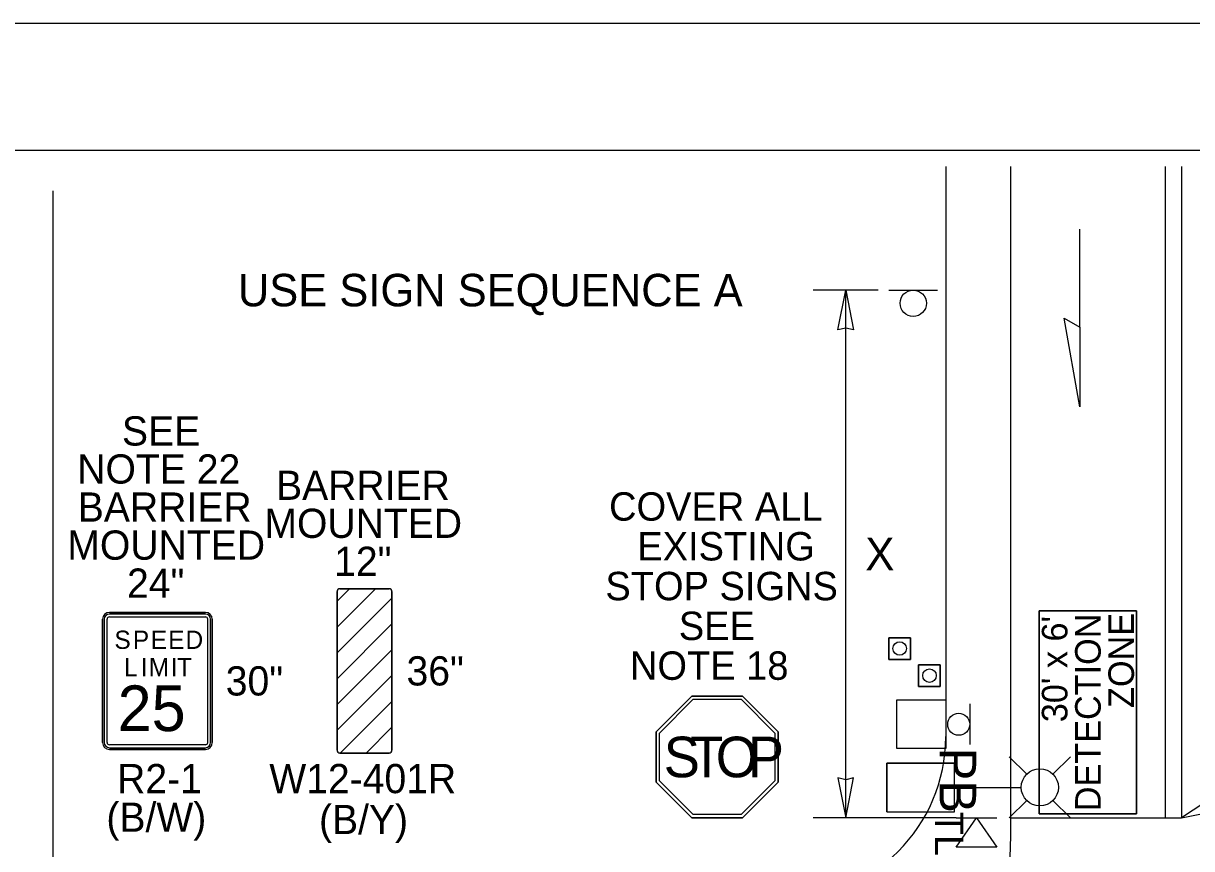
# Model space of a CAD drawing. Extents: x 99982 to 100176, y 99905 to 100011.
# Drawn here: x 100045.178 to 100048.053, y 100008.655 to 100010.687 of the extents above; entities that cross this region are included whole.
import ezdxf

# ---------------------------------------------------------------- set-up
doc = ezdxf.new("R2010")
doc.units = 0
for name, color, linetype in [('RD_ED_ShoulderPavedEdge', 7, 'Continuous'), ('RD_MK_LineDblYellowCenter', 7, 'Continuous'), ('RD_MK_LineEdgeWhite', 7, 'Continuous'), ('RD_MK_LineEdgeWhiteNew', 7, 'Continuous'), ('RD_MK_LineStop', 7, 'Continuous'), ('SH_GI_PlotLimits', 7, 'Continuous'), ('SH_GI_SheetBorder', 7, 'Continuous'), ('TR_SN_ConstructionSigns', 7, 'Continuous'), ('TR_WZ_PortableLightStandard', 7, 'Continuous'), ('TR_WZ_PortableSignMountBlk-Wht', 7, 'Continuous'), ('TR_WZ_Sign', 7, 'Continuous'), ('TR_WZ_TempSignal', 7, 'Continuous'), ('TR_WZ_TrafficCone', 7, 'Continuous'), ('TR_WZ_WorkZoneDetails', 7, 'Continuous'), ('TR_WZ_WorkZoneTextCurrent', 7, 'Continuous')]:
    doc.layers.add(name, color=color, linetype=linetype)

msp = doc.modelspace()

# ---------------------------------------------------------------- linework, layer by layer
at = {"layer": 'RD_ED_ShoulderPavedEdge'}
msp.add_lwpolyline([(100047.4475, 100010.335), (100047.4475, 100008.9304)], dxfattribs=at)
msp.add_arc((100047.0475, 100008.9304), 0.4, 270, 0, dxfattribs=at)
at = {"layer": 'RD_MK_LineDblYellowCenter'}
for p, q in [((100047.9875, 100010.335), (100047.9875, 100008.7304)), ((100048.0275, 100010.335), (100048.0275, 100008.7304))]:
    msp.add_line(p, q, dxfattribs=at)
at = {"layer": 'RD_MK_LineEdgeWhite'}
for p, q in [((100047.6075, 100008.9304), (100047.6075, 100010.335)), ((100047.6075, 100008.6904), (100047.6075, 100008.9304))]:
    msp.add_line(p, q, dxfattribs=at)
at = {"layer": 'RD_MK_LineEdgeWhiteNew'}
msp.add_arc((100046.1076, 100008.6984), 1.5, 277.2601, 359.6954, dxfattribs=at)
at = {"layer": 'RD_MK_LineStop'}
msp.add_line((100047.6075, 100008.7304), (100048.0275, 100008.7304), dxfattribs=at)
at = {"layer": 'SH_GI_PlotLimits'}
msp.add_lwpolyline([(100039.0625, 99999.6875), (100056.0625, 99999.6875), (100056.0625, 100010.6875), (100039.0625, 100010.6875)], close=True, dxfattribs=at)
at = {"layer": 'SH_GI_SheetBorder'}
msp.add_line((100040, 100010.375), (100055.75, 100010.375), dxfattribs=at)
at = {"layer": 'TR_SN_ConstructionSigns'}
for p, q in [((100045.9497, 100009.2004), (100046.0441, 100009.2949)), ((100045.9497, 100009.264), (100045.9805, 100009.2949)), ((100045.9497, 100009.2004), (100046.0441, 100009.2949)), ((100045.9805, 100009.2949), (100045.9497, 100009.264)), ((100045.9497, 100009.264), (100045.9805, 100009.2949)), ((100046.0441, 100009.2949), (100045.9497, 100009.2004)), ((100045.9497, 100009.2879), (100045.9497, 100008.8972)), ((100045.9497, 100009.264), (100045.9497, 100009.2879)), ((100046.0775, 100009.2949), (100045.9567, 100009.2949)), ((100045.9567, 100009.2949), (100045.9805, 100009.2949)), ((100045.9805, 100009.2949), (100046.0441, 100009.2949)), ((100046.0441, 100009.2949), (100046.0775, 100009.2949)), ((100046.0846, 100008.8972), (100046.0846, 100009.2879)), ((100046.0846, 100009.2879), (100046.0846, 100009.2717)), ((100045.9497, 100009.1368), (100046.0846, 100009.2717)), ((100046.0846, 100009.2717), (100045.9497, 100009.1368)), ((100045.9497, 100009.1368), (100046.0846, 100009.2717)), ((100045.9497, 100009.2004), (100045.9497, 100009.264)), ((100046.0846, 100009.2717), (100046.0846, 100009.2081)), ((100045.3892, 100009.2366), (100045.6255, 100009.2366)), ((100045.6255, 100009.2366), (100045.3892, 100009.2366)), ((100045.6255, 100009.2366), (100045.3892, 100009.2366)), ((100045.6255, 100009.2324), (100045.3892, 100009.2324)), ((100045.3892, 100009.2253), (100045.6255, 100009.2253)), ((100045.3723, 100008.916), (100045.3723, 100009.2197)), ((100045.3723, 100009.2197), (100045.3723, 100008.916)), ((100045.3723, 100009.2197), (100045.3723, 100008.916)), ((100045.3766, 100009.2197), (100045.3766, 100008.916)), ((100045.3836, 100008.916), (100045.3836, 100009.2197)), ((100045.6311, 100009.2197), (100045.6311, 100008.916)), ((100045.6381, 100008.916), (100045.6381, 100009.2197)), ((100045.6423, 100009.2197), (100045.6423, 100008.916)), ((100045.6423, 100008.916), (100045.6423, 100009.2197)), ((100045.6423, 100008.916), (100045.6423, 100009.2197)), ((100045.9497, 100009.0732), (100046.0846, 100009.2081)), ((100045.9497, 100009.0732), (100046.0846, 100009.2081)), ((100046.0846, 100009.2081), (100045.9497, 100009.0732)), ((100045.9497, 100009.1368), (100045.9497, 100009.2004)), ((100046.0846, 100009.2081), (100046.0846, 100009.1445)), ((100045.9497, 100009.0096), (100046.0846, 100009.1445)), ((100046.0846, 100009.1445), (100045.9497, 100009.0096)), ((100045.9497, 100009.0096), (100046.0846, 100009.1445)), ((100045.9497, 100009.0732), (100045.9497, 100009.1368)), ((100046.0846, 100009.1445), (100046.0846, 100009.0809)), ((100045.9497, 100008.946), (100046.0846, 100009.0809)), ((100045.9497, 100008.946), (100046.0846, 100009.0809)), ((100046.0846, 100009.0809), (100045.9497, 100008.946)), ((100046.0846, 100009.0809), (100046.0846, 100009.0173)), ((100045.9497, 100009.0096), (100045.9497, 100009.0732)), ((100046.8229, 100009.0304), (100046.735, 100008.9426)), ((100046.8229, 100009.0304), (100046.735, 100008.9426)), ((100046.7428, 100008.9393), (100046.8261, 100009.0226)), ((100046.9472, 100009.0304), (100046.8229, 100009.0304)), ((100046.9472, 100009.0304), (100046.8229, 100009.0304)), ((100046.8261, 100009.0226), (100046.9439, 100009.0226)), ((100046.9439, 100009.0226), (100047.0272, 100008.9393)), ((100047.035, 100008.9426), (100046.9472, 100009.0304)), ((100047.035, 100008.9426), (100046.9472, 100009.0304)), ((100045.9497, 100008.946), (100045.9497, 100009.0096)), ((100045.9574, 100008.8901), (100046.0846, 100009.0173)), ((100046.0846, 100009.0173), (100045.9574, 100008.8901)), ((100045.9574, 100008.8901), (100046.0846, 100009.0173)), ((100046.0846, 100009.0173), (100046.0846, 100008.9537)), ((100045.9497, 100008.8972), (100045.9497, 100008.946)), ((100046.021, 100008.8901), (100046.0846, 100008.9537)), ((100046.021, 100008.8901), (100046.0846, 100008.9537)), ((100046.0846, 100008.9537), (100046.021, 100008.8901)), ((100046.0846, 100008.9537), (100046.0846, 100008.8972)), ((100046.735, 100008.9426), (100046.735, 100008.8183)), ((100046.735, 100008.9426), (100046.735, 100008.8183)), ((100046.7428, 100008.8216), (100046.7428, 100008.9393)), ((100047.0272, 100008.9393), (100047.0272, 100008.8216)), ((100047.035, 100008.8183), (100047.035, 100008.9426)), ((100047.035, 100008.8183), (100047.035, 100008.9426)), ((100045.6255, 100008.9103), (100045.3892, 100008.9103)), ((100045.3892, 100008.9033), (100045.6255, 100008.9033)), ((100045.6255, 100008.8991), (100045.3892, 100008.8991)), ((100045.3892, 100008.8991), (100045.6255, 100008.8991)), ((100045.3892, 100008.8991), (100045.6255, 100008.8991)), ((100045.9567, 100008.8901), (100046.0775, 100008.8901)), ((100045.9574, 100008.8901), (100045.9567, 100008.8901)), ((100046.021, 100008.8901), (100045.9574, 100008.8901)), ((100046.0775, 100008.8901), (100046.021, 100008.8901)), ((100046.735, 100008.8183), (100046.8229, 100008.7304)), ((100046.735, 100008.8183), (100046.8229, 100008.7304)), ((100046.8261, 100008.7383), (100046.7428, 100008.8216)), ((100047.0272, 100008.8216), (100046.9439, 100008.7383)), ((100046.9472, 100008.7304), (100047.035, 100008.8183)), ((100046.9472, 100008.7304), (100047.035, 100008.8183)), ((100046.9439, 100008.7383), (100046.8261, 100008.7383)), ((100046.8229, 100008.7304), (100046.9472, 100008.7304)), ((100046.8229, 100008.7304), (100046.9472, 100008.7304))]:
    msp.add_line(p, q, dxfattribs=at)
msp.add_lwpolyline([(100046.8229, 100009.0304), (100046.9472, 100009.0304), (100047.035, 100008.9426), (100047.035, 100008.8183), (100046.9472, 100008.7304), (100046.8229, 100008.7304), (100046.735, 100008.8183), (100046.735, 100008.9426), (100046.8229, 100009.0304)], dxfattribs=at)
for centre, radius, start, end in [((100045.9567, 100009.2879), 0.00703, 90, 180), ((100045.9567, 100009.2879), 0.00703, 90, 180), ((100046.0775, 100009.2879), 0.00703, 0, 90), ((100046.0775, 100009.2879), 0.00703, 0, 90), ((100045.3892, 100009.2197), 0.0169, 90, 180), ((100045.3892, 100009.2197), 0.0169, 90, 180), ((100045.3892, 100009.2197), 0.0169, 90, 180), ((100045.3892, 100009.2197), 0.0127, 90, 180), ((100045.3892, 100009.2197), 0.00562, 90, 180), ((100045.6255, 100009.2197), 0.0169, 0, 90), ((100045.6255, 100009.2197), 0.0169, 0, 90), ((100045.6255, 100009.2197), 0.0169, 0, 90), ((100045.6255, 100009.2197), 0.0127, 0, 90), ((100045.6255, 100009.2197), 0.00562, 0, 90), ((100045.3892, 100008.916), 0.0169, 180, 270), ((100045.3892, 100008.916), 0.0169, 180, 270), ((100045.3892, 100008.916), 0.0169, 180, 270), ((100045.3892, 100008.916), 0.0127, 180, 270), ((100045.3892, 100008.916), 0.00562, 180, 270), ((100045.6255, 100008.916), 0.0169, 270, 0), ((100045.6255, 100008.916), 0.0169, 270, 0), ((100045.6255, 100008.916), 0.0127, 270, 0), ((100045.6255, 100008.916), 0.00562, 270, 0), ((100045.6255, 100008.916), 0.0169, 270, 0), ((100045.9567, 100008.8972), 0.00703, 180, 270), ((100045.9567, 100008.8972), 0.00703, 180, 270), ((100046.0775, 100008.8972), 0.00703, 270, 360), ((100046.0775, 100008.8972), 0.00703, 270, 360)]:
    msp.add_arc(centre, radius, start, end, dxfattribs=at)
at = {"layer": 'TR_WZ_PortableLightStandard'}
for p, q in [((100047.6468, 100008.8378), (100047.6037, 100008.8809)), ((100047.7115, 100008.8378), (100047.7546, 100008.8809)), ((100047.303, 100008.8654), (100047.469, 100008.8654)), ((100047.303, 100008.7454), (100047.303, 100008.8654)), ((100047.469, 100008.8654), (100047.303, 100008.8654)), ((100047.469, 100008.7454), (100047.469, 100008.8654)), ((100047.469, 100008.8054), (100047.6334, 100008.8054)), ((100047.6468, 100008.773), (100047.6037, 100008.7301)), ((100047.7115, 100008.773), (100047.7546, 100008.7301)), ((100047.303, 100008.7454), (100047.469, 100008.7454)), ((100047.303, 100008.7454), (100047.469, 100008.7454))]:
    msp.add_line(p, q, dxfattribs=at)
for points in [[(100047.303, 100008.8654), (100047.303, 100008.8054), (100047.303, 100008.7454)], [(100047.469, 100008.7454), (100047.469, 100008.8054), (100047.469, 100008.8654)]]:
    msp.add_lwpolyline(points, dxfattribs=at)
msp.add_circle((100047.6792, 100008.8055), 0.0457, dxfattribs=at)
msp.add_circle((100047.6792, 100008.8055), 0.0457, dxfattribs=at)
at = {"layer": 'TR_WZ_PortableSignMountBlk-Wht'}
msp.add_line((100047.4734, 100008.7304), (100047.5734, 100008.7304), dxfattribs=at)
msp.add_lwpolyline([(100047.5233, 100008.7304), (100047.5734, 100008.6586), (100047.4734, 100008.6586)], close=True, dxfattribs=at)
at = {"layer": 'TR_WZ_Sign'}
for p, q in [((100047.3075, 100010.0304), (100047.4275, 100010.0304)), ((100047.5066, 100009.0109), (100047.5066, 100008.9109))]:
    msp.add_line(p, q, dxfattribs=at)
for centre, radius in [((100047.3676, 100009.998), 0.0324), ((100047.3676, 100009.998), 0.0324), ((100047.4795, 100008.9609), 0.027), ((100047.4795, 100008.9609), 0.027)]:
    msp.add_circle(centre, radius, dxfattribs=at)
at = {"layer": 'TR_WZ_TempSignal'}
msp.add_lwpolyline([(100047.4475, 100009.0209), (100047.4475, 100008.9009), (100047.3275, 100008.9009), (100047.3275, 100009.0209)], close=True, dxfattribs=at)
msp.add_lwpolyline([(100047.4475, 100009.0209), (100047.4475, 100008.9009), (100047.3275, 100008.9009), (100047.3275, 100009.0209)], close=True, dxfattribs=at)
at = {"layer": 'TR_WZ_TrafficCone'}
for points in [[(100047.3609, 100009.1742), (100047.3609, 100009.1208), (100047.3076, 100009.1208), (100047.3076, 100009.1742), (100047.3609, 100009.1742)], [(100047.3076, 100009.1742), (100047.3076, 100009.1208), (100047.3609, 100009.1208), (100047.3609, 100009.1742), (100047.3076, 100009.1742)], [(100047.4342, 100009.1075), (100047.4342, 100009.0542), (100047.3809, 100009.0542), (100047.3809, 100009.1075), (100047.4342, 100009.1075)], [(100047.3809, 100009.1075), (100047.3809, 100009.0542), (100047.4342, 100009.0542), (100047.4342, 100009.1075), (100047.3809, 100009.1075)]]:
    msp.add_lwpolyline(points, dxfattribs=at)
for centre in [(100047.3342, 100009.1475), (100047.4076, 100009.0808)]:
    msp.add_circle(centre, 0.0167, dxfattribs=at)
at = {"layer": 'TR_WZ_WorkZoneDetails'}
for p, q in [((100045.25, 100010.275), (100045.25, 100001.7859)), ((100047.778, 100009.9393), (100047.778, 100010.1804)), ((100047.2816, 100010.0304), (100047.1216, 100010.0304)), ((100047.2016, 100008.7304), (100047.2016, 100010.0304)), ((100046.735, 100008.9426), (100046.8229, 100009.0304)), ((100046.8229, 100009.0304), (100046.735, 100008.9426)), ((100046.8229, 100009.0304), (100046.9472, 100009.0304)), ((100046.9472, 100009.0304), (100046.8229, 100009.0304)), ((100046.8229, 100009.0304), (100046.8229, 100009.0304)), ((100046.9472, 100009.0304), (100047.035, 100008.9426)), ((100047.035, 100008.9426), (100046.9472, 100009.0304)), ((100046.735, 100008.9426), (100046.735, 100008.9426)), ((100046.735, 100008.8183), (100046.735, 100008.9426)), ((100046.735, 100008.9426), (100046.735, 100008.8183)), ((100047.035, 100008.9426), (100047.035, 100008.9426)), ((100047.035, 100008.9426), (100047.035, 100008.8183)), ((100047.035, 100008.8183), (100047.035, 100008.9426)), ((100046.735, 100008.8183), (100046.735, 100008.8183)), ((100046.8229, 100008.7304), (100046.735, 100008.8183)), ((100046.735, 100008.8183), (100046.8229, 100008.7304)), ((100047.035, 100008.8183), (100046.9472, 100008.7304)), ((100046.9472, 100008.7304), (100047.035, 100008.8183)), ((100047.035, 100008.8183), (100047.035, 100008.8183)), ((100046.8229, 100008.7304), (100046.8229, 100008.7304)), ((100046.9472, 100008.7304), (100046.8229, 100008.7304)), ((100046.8229, 100008.7304), (100046.9472, 100008.7304)), ((100046.9472, 100008.7304), (100046.9472, 100008.7304)), ((100047.4734, 100008.7304), (100047.1216, 100008.7304))]:
    msp.add_line(p, q, dxfattribs=at)
for points in [[(100047.2016, 100010.0304), (100047.2208, 100009.9322), (100047.2016, 100009.9367), (100047.1823, 100009.9322)], [(100047.778, 100009.7428), (100047.7394, 100009.9616), (100047.778, 100009.9393)], [(100047.4475, 100009.0209), (100047.4475, 100008.9009), (100047.3275, 100008.9009), (100047.3275, 100009.0209)], [(100047.2016, 100008.7304), (100047.2208, 100008.8287), (100047.2016, 100008.8242), (100047.1823, 100008.8287)], [(100048.0275, 100008.7304), (100048.1258, 100008.7499), (100048.1143, 100008.766), (100048.1112, 100008.7856)]]:
    msp.add_lwpolyline(points, close=True, dxfattribs=at)
for points in [[(100047.6775, 100009.2404), (100047.6775, 100008.7404), (100047.9175, 100008.7404), (100047.9175, 100009.2404), (100047.6775, 100009.2404)], [(100047.9175, 100009.2404), (100047.9175, 100008.7404), (100047.6775, 100008.7404), (100047.6775, 100009.2404), (100047.9175, 100009.2404)]]:
    msp.add_lwpolyline(points, dxfattribs=at)

# ---------------------------------------------------------------- texts
at = {"layer": 'TR_SN_ConstructionSigns'}
for s, height, p in [('SEE', 0.072, (100045.4201, 100009.6475)), ('NOTE 22', 0.072, (100045.3101, 100009.5538)), ('BARRIER', 0.07196, (100045.7994, 100009.5137)), ('BARRIER', 0.072, (100045.3114, 100009.46)), ('MOUNTED', 0.07196, (100045.7708, 100009.42)), ('MOUNTED', 0.072, (100045.2857, 100009.3663)), ('12"', 0.07196, (100045.9424, 100009.3264)), ('24"', 0.072, (100045.4326, 100009.2726)), ('36"', 0.07196, (100046.1205, 100009.0565)), ('30"', 0.072, (100045.6756, 100009.0318)), ('R2-1', 0.072, (100045.4082, 100008.7911)), ('W12-401R', 0.07196, (100045.7828, 100008.7912)), ('(B/W)', 0.072, (100045.3818, 100008.696)), ('(B/Y)', 0.07196, (100045.9051, 100008.6904))]:
    msp.add_text(s, height=height, rotation=360, dxfattribs=at).set_placement(p)
for s, height, p in [('COVER ALL', 0.07, (100046.619, 100009.4624)), ('EXISTING', 0.07, (100046.6885, 100009.3644)), ('STOP SIGNS', 0.07, (100046.61, 100009.2664)), ('SEE', 0.07, (100046.7906, 100009.1684)), ('S', 0.045, (100045.4016, 100009.1466)), ('P', 0.045, (100045.447, 100009.1466)), ('E', 0.045, (100045.4911, 100009.1466)), ('E', 0.045, (100045.5339, 100009.1466)), ('D', 0.045, (100045.5766, 100009.1466)), ('NOTE 18', 0.07, (100046.6704, 100009.0704)), ('L', 0.045, (100045.425, 100009.0791)), ('I', 0.045, (100045.4664, 100009.0791)), ('M', 0.045, (100045.4862, 100009.0791)), ('I', 0.045, (100045.5402, 100009.0791)), ('T', 0.045, (100045.5559, 100009.0791)), ('25', 0.1125, (100045.4095, 100008.9441))]:
    msp.add_text(s, height=height, dxfattribs=at).set_placement(p)
at = {"layer": 'TR_WZ_PortableLightStandard'}
msp.add_text('TL', height=0.07, rotation=270, dxfattribs=at).set_placement((100047.421, 100008.7455))
at = {"layer": 'TR_WZ_TempSignal'}
msp.add_text('PB', height=0.09, rotation=270, dxfattribs=at).set_placement((100047.4325, 100008.9032))
at = {"layer": 'TR_WZ_WorkZoneDetails'}
for s, p in [("30' x 6'", (100047.7471, 100008.966)), ('DETECTION', (100047.829, 100008.7468)), ('ZONE', (100047.9109, 100009.0012))]:
    msp.add_text(s, height=0.063, rotation=90, dxfattribs=at).set_placement(p)
for s, p in [('S', (100046.7535, 100008.8304)), ('T', (100046.8185, 100008.8304)), ('O', (100046.8815, 100008.8304)), ('P', (100046.9605, 100008.8304))]:
    msp.add_text(s, height=0.1, dxfattribs=at).set_placement(p)
at = {"layer": 'TR_WZ_WorkZoneTextCurrent'}
for s, p in [('USE SIGN SEQUENCE A', (100045.7054, 100009.9904)), ('X', (100047.2498, 100009.3404))]:
    msp.add_text(s, height=0.08, dxfattribs=at).set_placement(p)

doc.saveas('drawing.dxf')
